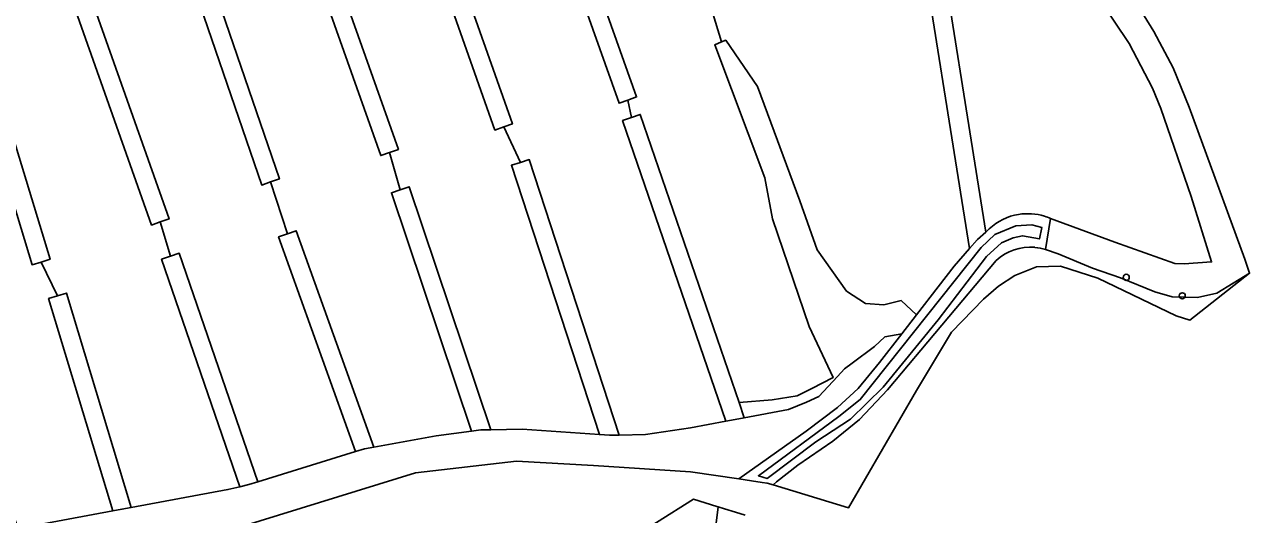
# Model space of a CAD drawing. Extents: x 162510 to 163918, y 388494 to 389774.
# Drawn here: x 163553.1 to 163750, y 389374.7 to 389453.5 of the extents above; entities that cross this region are included whole.
import ezdxf

# ---------------------------------------------------------------- set-up
doc = ezdxf.new("R2010")
doc.units = 0
for name, color, linetype in [('IMGEO_Boom', 7, 'Continuous'), ('IMGEO_Grasland_agrarisch', 7, 'Continuous'), ('IMGEO_Grasland_overig', 7, 'Continuous'), ('IMGEO_Loofbos', 7, 'Continuous'), ('IMGEO_Oever', 7, 'Continuous'), ('IMGEO_Waterloop', 7, 'Continuous')]:
    doc.layers.add(name, color=color, linetype=linetype)

msp = doc.modelspace()

# ---------------------------------------------------------------- linework, layer by layer
at = {"layer": 'IMGEO_Boom'}
for centre in [(163730.22, 389412.87), (163739.22, 389409.9)]:
    msp.add_circle(centre, 0.489, dxfattribs=at)
at = {"layer": 'IMGEO_Grasland_agrarisch'}
for points in [[(163731.46, 389500), (163735.84, 389518.06), (163736.56, 389522.4), (163737.26, 389532.62), (163737.23, 389536.99), (163736.67, 389543.24), (163735, 389551.82), (163734.01, 389554.82), (163733.71, 389556.17), (163733.48, 389556.12), (163727.75, 389555), (163714.56, 389552.1), (163703.97, 389549.85), (163697.98, 389505.61), (163698.06, 389499.98), (163697.78, 389494.61), (163698.35, 389478.48), (163696.86, 389478.34), (163697.55, 389473.97), (163699.02, 389474.31), (163707.64, 389420.16), (163708.2, 389420.68)], [(163620.87, 389528.13), (163651.52, 389441.89), (163650.11, 389441.39), (163650.68, 389438.58), (163652.1, 389439.07), (163667.99, 389392.73), (163673.33, 389393.19), (163677.33, 389393.82), (163679.67, 389394.98), (163683.1, 389396.75), (163679.27, 389404.98), (163673.35, 389422.3), (163672.1, 389428.85), (163664.07, 389450.26), (163665.16, 389450.72), (163661.54, 389462.73)], [(163661.54, 389462.73), (163665.16, 389450.72), (163665.83, 389450.99), (163670.96, 389443.58), (163677.75, 389425.16), (163680.56, 389417.28), (163685.25, 389410.65), (163688.32, 389408.64), (163691.23, 389408.47), (163694.02, 389409.13), (163696.49, 389406.83), (163699.98, 389411.35), (163702.56, 389414.66), (163705.03, 389417.49), (163696.09, 389473.64)], [(163718.07, 389422.34), (163728.38, 389418.53), (163738.05, 389415.11), (163739.54, 389415.07), (163743.94, 389415.36), (163740.68, 389425.85), (163735.8, 389440.01), (163734.44, 389443.32), (163730.69, 389450.47), (163723.47, 389461.32), (163719.82, 389467.06), (163719.12, 389468.9)], [(163731.57, 389457.47), (163734.67, 389452.39), (163737.79, 389446.57), (163740.35, 389440.25), (163749.28, 389415.77), (163750.04, 389413.52), (163740.45, 389405.98), (163738.27, 389406.7), (163725.64, 389412.74), (163719.68, 389414.69), (163715.78, 389414.58), (163712.34, 389413.15), (163709.69, 389411.46), (163707.27, 389409.34), (163702.15, 389404.05), (163696.5, 389394.66), (163685.6, 389375.82), (163673.44, 389379.49), (163672.5, 389379.78), (163671.69, 389379.9), (163669.97, 389380.15), (163667.97, 389380.45), (163660.19, 389381.59), (163644.58, 389382.62), (163632.22, 389383.3), (163615.97, 389381.44), (163588.04, 389372.79)], [(163668.19, 389336.56), (163660.18, 389330.71), (163653.68, 389331.06), (163649.29, 389333), (163644.37, 389335.98), (163642.09, 389339.49), (163640.33, 389344.06), (163639.28, 389348.8), (163639.28, 389353.89), (163641.38, 389361.09), (163648.76, 389369.7), (163660.65, 389377.18), (163664.43, 389376.01), (163664.62, 389375.95), (163665.66, 389375.63), (163667.4, 389375.09), (163668.94, 389374.62)]]:
    msp.add_lwpolyline(points, dxfattribs=at)
for points in [[(163617.95, 389527.39), (163605.65, 389524.51), (163601.31, 389523.22), (163631.55, 389437.55), (163630.14, 389437.05), (163632.82, 389431.36), (163634.24, 389431.82), (163648.7, 389387.51), (163652.96, 389387.6), (163660.18, 389388.67), (163665.84, 389389.73), (163649.26, 389438.09), (163650.68, 389438.58), (163650.11, 389441.39), (163648.7, 389440.88)], [(163598.53, 389522.14), (163594.47, 389519.38), (163586.19, 389509.79), (163613.21, 389433.44), (163611.8, 389432.94), (163613.52, 389426.95), (163614.94, 389427.43), (163628.08, 389388.36), (163633.11, 389388.45), (163645.52, 389387.58), (163631.39, 389430.89), (163632.82, 389431.36), (163630.14, 389437.05), (163628.72, 389436.56)], [(163583.93, 389507.18), (163582.96, 389506.05), (163577.73, 389500), (163575.55, 389497.6), (163572.1, 389493.79), (163571.89, 389493.56), (163594.1, 389428.69), (163592.68, 389428.21), (163595.37, 389419.86), (163596.78, 389420.37), (163609.26, 389385.55), (163619.31, 389387.4), (163624.99, 389388.14), (163612.09, 389426.47), (163613.52, 389426.95), (163611.8, 389432.94), (163610.38, 389432.44)], [(163569.58, 389491.02), (163567.1, 389488.28), (163563.97, 389484.51), (163557.36, 389476.1), (163576.36, 389422.28), (163574.94, 389421.78), (163576.57, 389416.26), (163577.99, 389416.75), (163590.6, 389379.98), (163606.33, 389384.84), (163593.96, 389419.36), (163595.37, 389419.86), (163592.68, 389428.21), (163591.26, 389427.72)], [(163555.11, 389473.47), (163543.72, 389460.12), (163557.21, 389415.77), (163555.78, 389415.33), (163558.42, 389409.89), (163559.86, 389410.33), (163570.27, 389375.86), (163585.81, 389378.73), (163587.7, 389379.18), (163575.15, 389415.78), (163576.57, 389416.26), (163574.94, 389421.78), (163573.53, 389421.28)], [(163555.78, 389415.33), (163554.34, 389414.9), (163541.41, 389457.41), (163538.34, 389453.81), (163534.04, 389449.73), (163529.67, 389447.05), (163532.47, 389437.74), (163534.19, 389429.1), (163534.75, 389421.12), (163536.74, 389410.59), (163539.03, 389402.43), (163541.08, 389397.92), (163546.15, 389388.87), (163552.07, 389372.5), (163567.3, 389375.31), (163556.98, 389409.46), (163558.42, 389409.89)]]:
    msp.add_lwpolyline(points, close=True, dxfattribs=at)
for centre, radius, start, end in [((163714.39, 389414.05), 9.07, 99.3237, 133.0169), ((163714.36, 389413.7), 9.41, 73.19, 98.772), ((163714.24, 389413.4), 9.73, 66.8212, 73.0553)]:
    msp.add_arc(centre, radius, start, end, dxfattribs=at)
at = {"layer": 'IMGEO_Grasland_overig'}
msp.add_lwpolyline([(163709.33, 389415.57), (163691.87, 389394.8), (163687.33, 389389.99), (163683.06, 389386.52), (163677.41, 389382.64), (163674.01, 389380), (163673.44, 389379.49), (163685.6, 389375.82), (163696.5, 389394.66), (163702.15, 389404.05), (163707.27, 389409.34), (163709.69, 389411.46), (163712.34, 389413.15), (163715.78, 389414.58), (163719.68, 389414.69), (163725.64, 389412.74), (163738.27, 389406.7), (163740.45, 389405.98), (163750.04, 389413.52), (163744.78, 389410.3), (163741.68, 389409.64), (163737.62, 389409.75), (163734.8, 389410.54), (163729.29, 389412.8), (163724.78, 389414.34), (163719.27, 389416.65), (163717.24, 389417.35)], dxfattribs=at)
for centre, radius, start, end in [((163714.81, 389409.66), 8.07, 84.957, 132.8862), ((163714.83, 389409.73), 7.99, 72.4415, 85.0156)]:
    msp.add_arc(centre, radius, start, end, dxfattribs=at)
at = {"layer": 'IMGEO_Loofbos'}
for points in [[(163620.87, 389528.13), (163617.95, 389527.39), (163648.7, 389440.88), (163650.11, 389441.39), (163651.52, 389441.89)], [(163601.31, 389523.22), (163598.53, 389522.14), (163628.72, 389436.56), (163630.14, 389437.05), (163631.55, 389437.55)], [(163586.19, 389509.79), (163585.06, 389508.48), (163583.93, 389507.18), (163610.38, 389432.44), (163611.8, 389432.94), (163613.21, 389433.44)], [(163571.89, 389493.56), (163570.74, 389492.29), (163569.58, 389491.02), (163591.26, 389427.72), (163592.68, 389428.21), (163594.1, 389428.69)], [(163557.36, 389476.1), (163556.23, 389474.79), (163555.11, 389473.47), (163573.53, 389421.28), (163574.94, 389421.78), (163576.36, 389422.28)], [(163699.02, 389474.31), (163697.55, 389473.97), (163696.09, 389473.64), (163705.03, 389417.49), (163706.24, 389418.88), (163706.31, 389418.95), (163707.64, 389420.16)], [(163543.72, 389460.12), (163542.57, 389458.76), (163541.41, 389457.41), (163554.34, 389414.9), (163555.78, 389415.33), (163557.21, 389415.77)], [(163694.16, 389403.8), (163696.49, 389406.83), (163694.02, 389409.13), (163691.23, 389408.47), (163688.32, 389408.64), (163685.25, 389410.65), (163680.56, 389417.28), (163677.75, 389425.16), (163670.96, 389443.58), (163665.83, 389450.99), (163665.16, 389450.72), (163664.07, 389450.26), (163672.1, 389428.85), (163673.35, 389422.3), (163679.27, 389404.98), (163683.1, 389396.75), (163679.67, 389394.98), (163677.33, 389393.82), (163673.33, 389393.19), (163667.99, 389392.73), (163668.82, 389390.29), (163675.92, 389391.62), (163678.84, 389392.77), (163680.78, 389393.72), (163683.79, 389396.92), (163684.93, 389398.15), (163686.19, 389399.08), (163689.77, 389401.76), (163691.42, 389403.32)], [(163650.68, 389438.58), (163649.26, 389438.09), (163665.84, 389389.73), (163667.33, 389390.01), (163668.82, 389390.29), (163667.99, 389392.73), (163652.1, 389439.07)], [(163634.24, 389431.82), (163632.82, 389431.36), (163631.39, 389430.89), (163645.52, 389387.58), (163647.13, 389387.47), (163648.7, 389387.51)], [(163614.94, 389427.43), (163613.52, 389426.95), (163612.09, 389426.47), (163624.99, 389388.14), (163626.48, 389388.34), (163626.5, 389388.34), (163628.08, 389388.36)], [(163596.78, 389420.37), (163595.37, 389419.86), (163593.96, 389419.36), (163606.33, 389384.84), (163607.77, 389385.28), (163609.26, 389385.55)], [(163577.99, 389416.75), (163576.57, 389416.26), (163575.15, 389415.78), (163587.7, 389379.18), (163589.15, 389379.58), (163590.6, 389379.98)], [(163559.86, 389410.33), (163558.42, 389409.89), (163556.98, 389409.46), (163567.3, 389375.31), (163568.78, 389375.58), (163570.27, 389375.86)], [(163668.19, 389336.56), (163667.85, 389352.34), (163664.11, 389371.61), (163664.62, 389375.95), (163664.43, 389376.01), (163660.65, 389377.18), (163648.76, 389369.7), (163641.38, 389361.09), (163639.28, 389353.89), (163639.28, 389348.8), (163640.33, 389344.06), (163642.09, 389339.49), (163644.37, 389335.98), (163649.29, 389333), (163653.68, 389331.06), (163660.18, 389330.71)]]:
    msp.add_lwpolyline(points, close=True, dxfattribs=at)
msp.add_lwpolyline([(163588.04, 389372.79), (163615.97, 389381.44), (163632.22, 389383.3), (163644.58, 389382.62), (163660.19, 389381.59), (163667.97, 389380.45), (163678.78, 389388.11), (163683.79, 389391.95), (163687.12, 389394.97), (163690.56, 389399.15), (163694.16, 389403.8), (163691.42, 389403.32), (163689.77, 389401.76), (163686.19, 389399.08), (163684.93, 389398.15), (163683.79, 389396.92), (163680.78, 389393.72), (163678.84, 389392.77), (163675.92, 389391.62), (163668.82, 389390.29), (163667.33, 389390.01), (163665.84, 389389.73), (163660.18, 389388.67), (163652.96, 389387.6), (163648.7, 389387.51), (163647.13, 389387.47), (163645.52, 389387.58), (163633.11, 389388.45), (163628.08, 389388.36), (163626.5, 389388.34), (163626.48, 389388.34), (163624.99, 389388.14), (163619.31, 389387.4), (163609.26, 389385.55), (163607.77, 389385.28), (163606.33, 389384.84), (163590.6, 389379.98), (163589.15, 389379.58), (163587.7, 389379.18), (163585.81, 389378.73), (163570.27, 389375.86), (163568.78, 389375.58), (163567.3, 389375.31), (163552.07, 389372.5)], dxfattribs=at)
at = {"layer": 'IMGEO_Oever'}
for points in [[(163717.24, 389417.35), (163718.07, 389422.34)], [(163708.2, 389420.68), (163707.64, 389420.16), (163706.31, 389418.95), (163706.24, 389418.88), (163705.03, 389417.49)], [(163705.03, 389417.49), (163702.56, 389414.66), (163699.98, 389411.35), (163696.49, 389406.83), (163694.16, 389403.8), (163690.56, 389399.15), (163687.12, 389394.97), (163683.79, 389391.95), (163678.78, 389388.11), (163667.97, 389380.45), (163669.97, 389380.15), (163671.69, 389379.9), (163672.5, 389379.78), (163673.44, 389379.49), (163674.01, 389380), (163677.41, 389382.64), (163683.06, 389386.52), (163687.33, 389389.99), (163691.87, 389394.8), (163709.33, 389415.57)], [(163668.94, 389374.62), (163667.4, 389375.09), (163665.66, 389375.63), (163664.62, 389375.95), (163664.11, 389371.61)]]:
    msp.add_lwpolyline(points, dxfattribs=at)
msp.add_lwpolyline([(163715.04, 389421.31), (163716.63, 389420.91), (163716.26, 389419.05), (163713.56, 389419.57), (163712.05, 389419.22), (163710.19, 389418.41), (163707.75, 389416.21), (163699.97, 389406.05), (163691.15, 389395.19), (163685.87, 389390.08), (163680.3, 389386.4), (163672.52, 389380.52), (163671.08, 389380.97), (163684.04, 389390.49), (163687.46, 389393.22), (163689.55, 389395.83), (163706.88, 389417.66), (163709.12, 389419.78), (163712.48, 389421.14)], close=True, dxfattribs=at)
for centre, radius, start, end in [((163714.39, 389414.05), 9.07, 99.3237, 133.0169), ((163714.36, 389413.7), 9.41, 73.19, 98.772), ((163714.24, 389413.4), 9.73, 66.8212, 73.0553), ((163714.81, 389409.66), 8.07, 84.957, 132.8862), ((163714.83, 389409.73), 7.99, 72.4415, 85.0156)]:
    msp.add_arc(centre, radius, start, end, dxfattribs=at)
at = {"layer": 'IMGEO_Waterloop'}
for points in [[(163718.07, 389422.34), (163717.24, 389417.35), (163719.27, 389416.65), (163724.78, 389414.34), (163729.29, 389412.8), (163734.8, 389410.54), (163737.62, 389409.75), (163741.68, 389409.64), (163744.78, 389410.3), (163750.04, 389413.52), (163749.28, 389415.77), (163740.35, 389440.25), (163737.79, 389446.57), (163734.67, 389452.39), (163731.57, 389457.47), (163724.87, 389467.35), (163723.96, 389470.05), (163727.22, 389474.99), (163724.77, 389475.94), (163722.23, 389476.93), (163720.98, 389475.01), (163719.62, 389472.53), (163718.96, 389470.86)], [(163719.12, 389468.9), (163719.82, 389467.06), (163723.47, 389461.32), (163730.69, 389450.47), (163734.44, 389443.32), (163735.8, 389440.01), (163740.68, 389425.85), (163743.94, 389415.36), (163739.54, 389415.07), (163738.05, 389415.11), (163728.38, 389418.53), (163718.07, 389422.34)]]:
    msp.add_lwpolyline(points, dxfattribs=at)
msp.add_lwpolyline([(163715.04, 389421.31), (163712.48, 389421.14), (163709.12, 389419.78), (163706.88, 389417.66), (163689.55, 389395.83), (163687.46, 389393.22), (163684.04, 389390.49), (163671.08, 389380.97), (163672.52, 389380.52), (163680.3, 389386.4), (163685.87, 389390.08), (163691.15, 389395.19), (163699.97, 389406.05), (163707.75, 389416.21), (163710.19, 389418.41), (163712.05, 389419.22), (163713.56, 389419.57), (163716.26, 389419.05), (163716.63, 389420.91)], close=True, dxfattribs=at)

doc.saveas('drawing.dxf')
